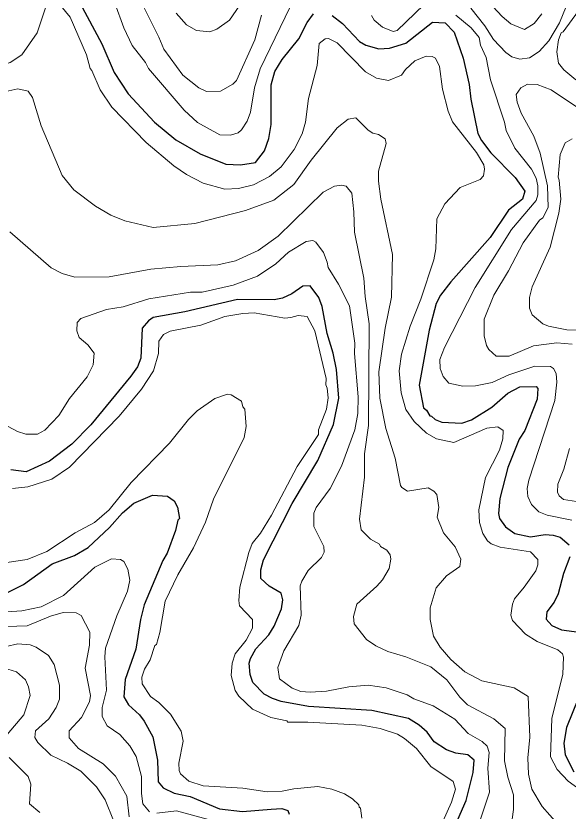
# Model space of a CAD drawing. Extents: x 673.3 to 698.5, y 6984.3 to 7012.3.
# Drawn here: x 692.801 to 693.933, y 6990.693 to 6992.322 of the extents above; entities that cross this region are included whole.
import ezdxf

# ---------------------------------------------------------------- set-up
doc = ezdxf.new("R2010")
doc.units = 0
doc.header["$LTSCALE"] = 0.032
doc.layers.add('1', color=7, linetype='Continuous', lineweight=25)
doc.layers.add('2', color=7, linetype='Continuous', lineweight=13)

msp = doc.modelspace()

# ---------------------------------------------------------------- linework, layer by layer
at = {"layer": '1'}
for points in [[(692.932, 6992.3488), (692.9774, 6992.2646), (693.0027, 6992.2058), (693.031, 6992.1625), (693.0852, 6992.1043), (693.1286, 6992.0682), (693.1789, 6992.0392), (693.2312, 6992.0181), (693.2611, 6992.0167), (693.2924, 6992.0214), (693.3108, 6992.0454), (693.3197, 6992.0706), (693.3245, 6992.0993), (693.3245, 6992.1807), (693.3316, 6992.2081), (693.3469, 6992.2326), (693.3809, 6992.2749), (693.3978, 6992.3081), (693.4109, 6992.3259)], [(693.4493, 6992.3226), (693.4706, 6992.3061), (693.5055, 6992.2694), (693.5185, 6992.262), (693.545, 6992.2544), (693.5671, 6992.2557), (693.6003, 6992.266), (693.6552, 6992.3089), (693.6812, 6992.308)], [(693.6812, 6992.308), (693.6997, 6992.2888), (693.7177, 6992.2355), (693.7301, 6992.1813), (693.7334, 6992.1514), (693.7482, 6992.0814), (693.7555, 6992.0668), (693.7743, 6992.0416), (693.8241, 6991.9909), (693.844, 6991.963), (693.8392, 6991.9465), (693.8106, 6991.9243), (693.7732, 6991.8683), (693.6928, 6991.7774), (693.6716, 6991.7497), (693.6624, 6991.7328), (693.648, 6991.6784), (693.6276, 6991.5657), (693.6364, 6991.5192), (693.6427, 6991.5142), (693.6495, 6991.5028), (693.6529, 6991.5024), (693.6601, 6991.4953), (693.6742, 6991.4896), (693.7149, 6991.4881), (693.7352, 6991.4943), (693.7764, 6991.5207), (693.8093, 6991.5493), (693.8343, 6991.5621), (693.8674, 6991.5629), (693.8708, 6991.5588), (693.8693, 6991.5369), (693.8441, 6991.4725), (693.8329, 6991.455), (693.8094, 6991.3967), (693.7931, 6991.3337), (693.7904, 6991.3025), (693.7922, 6991.2923), (693.8046, 6991.2752), (693.824, 6991.2619), (693.8556, 6991.2552), (693.8856, 6991.26), (693.9025, 6991.2585), (693.9166, 6991.2542), (693.9352, 6991.2387)], [(693.463, 6991.539), (693.4581, 6991.5976), (693.4513, 6991.6315), (693.4393, 6991.6712), (693.4287, 6991.7269), (693.4218, 6991.7452), (693.404, 6991.7689), (693.3889, 6991.7685), (693.3663, 6991.7528), (693.3474, 6991.7436), (693.3305, 6991.7405), (693.2553, 6991.7412), (693.1476, 6991.7155), (693.0824, 6991.7044), (693.0727, 6991.6971), (693.0601, 6991.6821), (693.0574, 6991.6208), (693.0501, 6991.6029), (693.0369, 6991.5838), (692.9546, 6991.4846), (692.9155, 6991.4446), (692.8696, 6991.41), (692.8223, 6991.3882), (692.7905, 6991.3924)], [(693.6757, 6990.6047), (693.7243, 6990.7149), (693.7382, 6990.7721), (693.7401, 6990.7973), (693.7276, 6990.8088), (693.7029, 6990.8122), (693.6835, 6990.8187), (693.6583, 6990.8351), (693.644, 6990.8549), (693.6274, 6990.8691), (693.6055, 6990.8829), (693.5303, 6990.8993), (693.4005, 6990.9073), (693.3446, 6990.918), (693.327, 6990.9237), (693.3096, 6990.9329), (693.2864, 6990.9568), (693.281, 6990.9732), (693.279, 6990.9961), (693.282, 6991.0061), (693.2931, 6991.0256), (693.3194, 6991.0545), (693.3304, 6991.0721), (693.3453, 6991.1079), (693.348, 6991.1259), (693.3445, 6991.1397), (693.3202, 6991.1543), (693.3029, 6991.1699), (693.3033, 6991.1872), (693.3085, 6991.2077), (693.3674, 6991.3234), (693.4202, 6991.4113), (693.4523, 6991.4852), (693.463, 6991.539)], [(692.7811, 6991.1394), (692.8166, 6991.1575), (692.8752, 6991.1994), (692.9211, 6991.2167), (692.9489, 6991.233), (692.9928, 6991.2744), (693.0192, 6991.3041), (693.0425, 6991.3239), (693.081, 6991.3406), (693.1117, 6991.3381), (693.1252, 6991.3289), (693.1325, 6991.3157), (693.1364, 6991.2928), (693.1332, 6991.2892), (693.1281, 6991.2678), (693.1111, 6991.2217), (693.1021, 6991.2067), (693.0638, 6991.1155), (693.0562, 6991.0854), (693.0469, 6991.0249), (693.0249, 6990.963), (693.0224, 6990.9271), (693.0316, 6990.9112), (693.0543, 6990.8908), (693.0641, 6990.8778), (693.0817, 6990.8457), (693.0909, 6990.7979), (693.0925, 6990.753), (693.1028, 6990.7407), (693.1254, 6990.7302), (693.1579, 6990.7232), (693.2181, 6990.698), (693.2658, 6990.6924), (693.3242, 6990.6976), (693.3464, 6990.6989), (693.3581, 6990.6944), (693.3613, 6990.6869)], [(693.9362, 6991.2138), (693.9235, 6991.1797), (693.9128, 6991.1385), (693.9046, 6991.121), (693.8892, 6991.1013), (693.8882, 6991.0861), (693.8999, 6991.0732), (693.9192, 6991.0648), (693.9714, 6991.0574)], [(693.9541, 6990.9256), (693.9299, 6990.8646), (693.924, 6990.8327), (693.9266, 6990.8083), (693.9447, 6990.7735)]]:
    msp.add_lwpolyline(points, dxfattribs=at)
at = {"layer": '2'}
for points in [[(693.1292, 6992.3274), (693.151, 6992.3033), (693.1709, 6992.2917), (693.1988, 6992.2894), (693.2126, 6992.2949), (693.2387, 6992.3134), (693.334, 6992.4516)], [(692.862, 6992.3405), (692.8449, 6992.2872), (692.8128, 6992.2419), (692.7892, 6992.2265), (692.7665, 6992.2193), (692.7103, 6992.212), (692.6925, 6992.212), (692.6529, 6992.2249), (692.6163, 6992.2515), (692.5702, 6992.2961), (692.5254, 6992.3467)], [(693.0039, 6992.3483), (693.0221, 6992.2973), (693.0392, 6992.2614), (693.0664, 6992.2265), (693.0729, 6992.2145), (693.1457, 6992.1287), (693.1732, 6992.1038), (693.2189, 6992.0785), (693.2406, 6992.0776), (693.2567, 6992.0824), (693.2636, 6992.0884), (693.275, 6992.1064), (693.282, 6992.125), (693.2904, 6992.1748), (693.3014, 6992.2134), (693.3635, 6992.3404)], [(693.3045, 6992.3236), (693.2907, 6992.2732), (693.253, 6992.1895), (693.2455, 6992.1819), (693.2205, 6992.1675), (693.1916, 6992.1672), (693.1761, 6992.1747), (693.1435, 6992.2007), (693.104, 6992.2541), (693.0943, 6992.2783), (693.0551, 6992.3567)], [(693.7598, 6992.3623), (693.7979, 6992.3209), (693.8158, 6992.3058), (693.8438, 6992.2942), (693.8637, 6992.3066), (693.8791, 6992.326)], [(693.6957, 6992.1048), (693.6871, 6992.1267), (693.6758, 6992.1718), (693.669, 6992.2182), (693.6609, 6992.2353), (693.6543, 6992.2388), (693.6417, 6992.2396), (693.6185, 6992.2298), (693.5994, 6992.2124), (693.5913, 6992.2006), (693.5651, 6992.1893), (693.5404, 6992.1947), (693.5174, 6992.2072), (693.4592, 6992.267), (693.4418, 6992.2755), (693.4346, 6992.2751), (693.4229, 6992.2651), (693.4182, 6992.2204), (693.4007, 6992.1527), (693.3945, 6992.1043), (693.3876, 6992.0806), (693.3713, 6992.0481), (693.3446, 6992.0131), (693.3207, 6991.9931), (693.2877, 6991.9758), (693.2574, 6991.9684), (693.2292, 6991.967), (693.1847, 6991.9793), (693.1505, 6991.9972), (693.1248, 6992.015), (693.0678, 6992.0624), (692.9976, 6992.1349), (692.9739, 6992.1707), (692.9569, 6992.21), (692.9531, 6992.2141), (692.9456, 6992.2419), (692.9125, 6992.3195), (692.8934, 6992.3426)], [(693.5301, 6992.3224), (693.5353, 6992.3131), (693.5525, 6992.2989), (693.5743, 6992.2902), (693.5827, 6992.2918), (693.6372, 6992.3447)], [(693.9289, 6992.3409), (693.9156, 6992.3079), (693.8933, 6992.2707), (693.8736, 6992.2488), (693.8536, 6992.2358), (693.8337, 6992.2335), (693.8173, 6992.2379), (693.8053, 6992.2467), (693.7799, 6992.2736), (693.762, 6992.3014), (693.7332, 6992.3376)], [(693.9489, 6992.191), (693.9244, 6992.2115), (693.9132, 6992.2251), (693.9101, 6992.2485), (693.9131, 6992.273), (693.9185, 6992.2872), (693.9225, 6992.289), (693.954, 6992.3326)], [(693.7027, 6992.3233), (693.7339, 6992.2977), (693.7504, 6992.2776), (693.7534, 6992.2622), (693.765, 6992.2364), (693.774, 6992.1908), (693.8026, 6992.1042), (693.8058, 6992.0869), (693.8237, 6992.0512), (693.8579, 6992.0083), (693.8677, 6991.9893), (693.8709, 6991.9739), (693.871, 6991.9554), (693.8676, 6991.9439), (693.8166, 6991.8845), (693.7424, 6991.766), (693.6794, 6991.643), (693.67, 6991.6181), (693.6709, 6991.6), (693.6771, 6991.5834), (693.6884, 6991.5696), (693.7169, 6991.5638), (693.7429, 6991.5644), (693.7772, 6991.5708), (693.8115, 6991.5865), (693.8645, 6991.6044), (693.8967, 6991.6036), (693.9029, 6991.6), (693.9084, 6991.5897)], [(692.7551, 6992.1615), (692.8052, 6992.1728), (692.8262, 6992.168), (692.835, 6992.1546), (692.8527, 6992.0969), (692.8959, 6991.9951), (692.9197, 6991.966), (692.9639, 6991.932), (692.9956, 6991.9135), (693.0245, 6991.9024), (693.0823, 6991.8887), (693.1676, 6991.8969), (693.2717, 6991.9234), (693.3295, 6991.9446), (693.3707, 6991.9764), (693.4061, 6992.0265), (693.4595, 6992.0929), (693.4821, 6992.1104), (693.4976, 6992.1134), (693.5233, 6992.0876), (693.5324, 6992.0817), (693.5442, 6992.0789), (693.5576, 6992.0699), (693.5598, 6992.0605), (693.5445, 6992.0038), (693.5445, 6991.9832), (693.5493, 6991.9463), (693.573, 6991.8331), (693.5712, 6991.7459), (693.5576, 6991.6821), (693.5452, 6991.593), (693.5469, 6991.5391), (693.5595, 6991.4768), (693.5785, 6991.4161), (693.5893, 6991.3601), (693.5919, 6991.3559), (693.6034, 6991.3488), (693.6464, 6991.3551), (693.6576, 6991.3487), (693.664, 6991.3414), (693.6681, 6991.3148), (693.6642, 6991.2954), (693.6772, 6991.2632), (693.7015, 6991.2347), (693.7128, 6991.209), (693.7109, 6991.1945), (693.6835, 6991.175), (693.6624, 6991.1506), (693.6503, 6991.1096), (693.6503, 6991.0859), (693.6571, 6991.0517), (693.6708, 6991.0293), (693.6928, 6991.004), (693.7209, 6990.9783), (693.7563, 6990.9604), (693.8224, 6990.9455), (693.8512, 6990.9279), (693.8546, 6990.8444), (693.8507, 6990.8021), (693.8516, 6990.7688), (693.8585, 6990.7385), (693.8798, 6990.7027), (693.9111, 6990.667)], [(694.0163, 6992.0913), (693.898, 6992.1707), (693.8695, 6992.1815), (693.8495, 6992.1819), (693.8363, 6992.1749), (693.8263, 6992.161), (693.8283, 6992.145), (693.8367, 6992.1224), (693.8627, 6992.0755), (693.8759, 6992.0408), (693.8906, 6991.9736), (693.8922, 6991.9292), (693.8814, 6991.9082), (693.874, 6991.9038), (693.8405, 6991.8569), (693.8106, 6991.7997), (693.7808, 6991.7501), (693.7611, 6991.7008), (693.761, 6991.6666), (693.7659, 6991.6471), (693.7704, 6991.639), (693.7857, 6991.6247), (693.812, 6991.6248), (693.8618, 6991.6461), (693.9096, 6991.6526), (693.9413, 6991.6499)], [(693.9917, 6990.7122), (693.9329, 6990.7544), (693.9102, 6990.7784), (693.897, 6990.8047), (693.8995, 6990.8829), (693.9222, 6990.9739), (693.9238, 6991.0087), (693.9213, 6991.0156), (693.9116, 6991.0238), (693.8696, 6991.0407), (693.8455, 6991.0557), (693.8192, 6991.0836), (693.8157, 6991.0947), (693.8187, 6991.1168), (693.8232, 6991.1279), (693.8432, 6991.1516), (693.8666, 6991.1853), (693.8709, 6991.1974), (693.8709, 6991.2084), (693.856, 6991.2242), (693.794, 6991.2338), (693.7755, 6991.2409), (693.7676, 6991.2471), (693.7581, 6991.2618), (693.7514, 6991.2841), (693.7499, 6991.3106), (693.7634, 6991.3762), (693.7925, 6991.4328), (693.7992, 6991.4556), (693.8001, 6991.473), (693.7892, 6991.4806), (693.7665, 6991.4774), (693.6986, 6991.4481), (693.6635, 6991.4557), (693.6427, 6991.467), (693.6171, 6991.4914), (693.6003, 6991.5155), (693.5906, 6991.5502), (693.5868, 6991.5953), (693.5917, 6991.6292), (693.6089, 6991.6865), (693.6312, 6991.7418), (693.6575, 6991.8221), (693.6616, 6991.8449), (693.664, 6991.9061), (693.6804, 6991.9367), (693.7119, 6991.9707), (693.7529, 6991.9866), (693.7593, 6991.9944), (693.7617, 6992.0077), (693.7602, 6992.017), (693.7449, 6992.0424), (693.6957, 6992.1048)], [(693.9413, 6992.0703), (693.9269, 6992.0618), (693.9166, 6992.038), (693.9125, 6991.9913), (693.9149, 6991.9853), (693.9183, 6991.9469), (693.9142, 6991.9178), (693.8961, 6991.8486), (693.8592, 6991.767), (693.8537, 6991.7451), (693.8539, 6991.723), (693.8596, 6991.7097), (693.8812, 6991.6915), (693.8927, 6991.6866), (693.93, 6991.6789), (694.027, 6991.6753)], [(693.8152, 6990.6571), (693.8213, 6990.6968), (693.8212, 6990.7268), (693.8092, 6990.763), (693.8026, 6990.796), (693.8039, 6990.8626), (693.7809, 6990.8824), (693.7266, 6990.9107), (693.7109, 6990.9265), (693.6844, 6990.962), (693.6518, 6990.9887), (693.6004, 6991.0092), (693.5637, 6991.0203), (693.539, 6991.0318), (693.5194, 6991.0449), (693.4946, 6991.0769), (693.4931, 6991.0917), (693.4997, 6991.1174), (693.5409, 6991.1539), (693.5524, 6991.1672), (693.5659, 6991.1901), (693.5696, 6991.2092), (693.568, 6991.2184), (693.5613, 6991.2276), (693.5487, 6991.2355), (693.546, 6991.2402), (693.5276, 6991.2505), (693.5089, 6991.2694), (693.5054, 6991.2911), (693.5158, 6991.3774), (693.5159, 6991.4247), (693.524, 6991.4833), (693.5248, 6991.6914), (693.5168, 6991.7472), (693.5143, 6991.785), (693.4948, 6991.8791), (693.4939, 6991.9207), (693.4896, 6991.959), (693.4783, 6991.9733), (693.4687, 6991.975), (693.4541, 6991.9733), (693.431, 6991.9609), (693.3388, 6991.8711), (693.2974, 6991.8413), (693.2513, 6991.8206), (693.2152, 6991.8122), (693.1394, 6991.8088), (693.0776, 6991.8031), (692.9924, 6991.7877), (692.9217, 6991.7869), (692.8961, 6991.7946), (692.8731, 6991.8061), (692.7886, 6991.8797)], [(692.7539, 6991.4973), (692.8044, 6991.4707), (692.8214, 6991.4652), (692.8455, 6991.4652), (692.8605, 6991.4735), (692.8887, 6991.5032), (692.9107, 6991.5383), (692.9473, 6991.5826), (692.9597, 6991.6073), (692.9613, 6991.631), (692.9486, 6991.648), (692.9305, 6991.6633), (692.9257, 6991.6768), (692.9265, 6991.6939), (692.9344, 6991.7023), (692.9865, 6991.7209), (693.021, 6991.7258), (693.0735, 6991.7422), (693.159, 6991.7559), (693.1831, 6991.7561), (693.2465, 6991.7701), (693.2963, 6991.789), (693.3335, 6991.8138), (693.3598, 6991.8377), (693.3962, 6991.8601), (693.4097, 6991.8617), (693.4159, 6991.8582), (693.4312, 6991.8375), (693.4393, 6991.8178), (693.441, 6991.8064), (693.4623, 6991.7728), (693.485, 6991.728), (693.4955, 6991.6517), (693.4948, 6991.6303), (693.5028, 6991.5415), (693.5021, 6991.5078), (693.4956, 6991.4744), (693.4681, 6991.3998), (693.4452, 6991.3539), (693.4167, 6991.3148), (693.4117, 6991.3032), (693.4117, 6991.2765), (693.4325, 6991.2353), (693.4328, 6991.2237), (693.4277, 6991.2125), (693.4004, 6991.186), (693.387, 6991.1641), (693.384, 6991.1549), (693.3855, 6991.0947), (693.3807, 6991.0735), (693.3499, 6991.0216), (693.3376, 6990.9874), (693.3413, 6990.9642), (693.367, 6990.9452), (693.3851, 6990.9383), (693.4041, 6990.9367), (693.4374, 6990.9391), (693.4833, 6990.948), (693.5231, 6990.9514), (693.5597, 6990.9457), (693.6028, 6990.9313), (693.6168, 6990.923), (693.6563, 6990.9088), (693.7008, 6990.8813), (693.7284, 6990.852), (693.7567, 6990.8358), (693.7673, 6990.8261), (693.7708, 6990.8135), (693.7684, 6990.7809), (693.7717, 6990.732), (693.7478, 6990.6607)], [(693.6676, 6990.6522), (693.694, 6990.7113), (693.7022, 6990.7385), (693.6975, 6990.7542), (693.6517, 6990.7848), (693.622, 6990.8215), (693.5979, 6990.8423), (693.583, 6990.851), (693.5474, 6990.8624), (693.5101, 6990.869), (693.3993, 6990.8755), (693.3583, 6990.8756), (693.3566, 6990.8781), (693.3235, 6990.8852), (693.2858, 6990.9021), (693.2582, 6990.9284), (693.2505, 6990.9405), (693.2424, 6990.9713), (693.244, 6990.996), (693.2505, 6991.0156), (693.2731, 6991.0435), (693.2863, 6991.0682), (693.2859, 6991.086), (693.2594, 6991.1137), (693.2578, 6991.1246), (693.2602, 6991.1516), (693.2784, 6991.2232), (693.2855, 6991.2412), (693.3027, 6991.2627), (693.325, 6991.2993), (693.3773, 6991.399), (693.421, 6991.4645), (693.4216, 6991.4743), (693.4378, 6991.5168), (693.4408, 6991.5395), (693.4393, 6991.5596), (693.436, 6991.5663), (693.4367, 6991.5795), (693.4139, 6991.6768), (693.3983, 6991.7066), (693.3799, 6991.7086), (693.3647, 6991.7039), (693.3522, 6991.7031), (693.2895, 6991.7136), (693.2661, 6991.7127), (693.2295, 6991.7063), (693.1798, 6991.6882), (693.1169, 6991.6761), (693.1032, 6991.6696), (693.0941, 6991.6556), (693.0932, 6991.6302), (693.0829, 6991.5953), (693.0584, 6991.5575), (693.013, 6991.5021), (692.9111, 6991.398), (692.8745, 6991.3733), (692.8251, 6991.3576), (692.7937, 6991.3538)], [(693.9084, 6991.5897), (693.91, 6991.5719), (693.9058, 6991.5339), (693.8524, 6991.3709), (693.849, 6991.3539), (693.8507, 6991.3374), (693.8578, 6991.3212), (693.8732, 6991.3059), (693.8903, 6991.2991), (693.9408, 6991.2893)], [(692.7823, 6991.2022), (692.8244, 6991.2084), (692.8647, 6991.2251), (692.9228, 6991.2631), (692.9623, 6991.2845), (692.9925, 6991.31), (693.037, 6991.3661), (693.1158, 6991.447), (693.1551, 6991.4953), (693.1728, 6991.513), (693.2089, 6991.5384), (693.2347, 6991.5472), (693.242, 6991.5458), (693.2633, 6991.5327), (693.2659, 6991.5216), (693.27, 6991.5162), (693.2733, 6991.4813), (693.2688, 6991.4585), (693.2063, 6991.3322), (693.1895, 6991.2853), (693.1653, 6991.2322), (693.133, 6991.1775), (693.1068, 6991.1234), (693.0957, 6991.0594), (693.0891, 6991.0347), (693.0859, 6991.0324), (693.076, 6991.0032), (693.0649, 6990.9842), (693.0591, 6990.9673), (693.0599, 6990.9538), (693.077, 6990.9278), (693.0938, 6990.9156), (693.1177, 6990.8919), (693.1395, 6990.8571), (693.1437, 6990.8367), (693.1348, 6990.7917), (693.1354, 6990.7764), (693.1386, 6990.7698), (693.1555, 6990.7545), (693.1847, 6990.7453), (693.2665, 6990.7404), (693.3163, 6990.7331), (693.3471, 6990.7339), (693.3707, 6990.7387), (693.4201, 6990.7436), (693.4485, 6990.7381), (693.4747, 6990.7284), (693.4913, 6990.7186), (693.5042, 6990.7063), (693.5045, 6990.7015), (693.5077, 6990.6994), (693.5101, 6990.6788)], [(693.936, 6991.4362), (693.9243, 6991.3937), (693.9116, 6991.3631), (693.9115, 6991.3465), (693.9147, 6991.3391), (693.9234, 6991.3316), (693.9681, 6991.3248)], [(693.0749, 6990.692), (693.0613, 6990.7085), (693.0584, 6990.7294), (693.0582, 6990.764), (693.0473, 6990.8053), (693.0348, 6990.8273), (693.014, 6990.8505), (692.9883, 6990.8681), (692.9779, 6990.8872), (692.9775, 6990.9056), (692.9865, 6990.9413), (692.9832, 6991.0093), (692.9847, 6991.0269), (693.0079, 6991.0933), (693.0298, 6991.1438), (693.0345, 6991.1661), (693.0306, 6991.189), (693.0224, 6991.2044), (693.0156, 6991.2084), (692.9972, 6991.2102), (692.9627, 6991.1926), (692.8984, 6991.1352), (692.8527, 6991.1117), (692.8129, 6991.1037), (692.7815, 6991.1012)], [(692.7595, 6991.071), (692.824, 6991.0727), (692.872, 6991.0923), (692.8977, 6991.1001), (692.9245, 6991.0996), (692.9351, 6991.0937), (692.9523, 6991.0601), (692.9516, 6991.0333), (692.9433, 6990.9862), (692.9539, 6990.9299), (692.9519, 6990.9172), (692.9356, 6990.885), (692.9103, 6990.8577), (692.9102, 6990.8431), (692.929, 6990.8215), (692.9798, 6990.7902), (693.0054, 6990.7646), (693.0287, 6990.7236), (693.033, 6990.6819)], [(692.7813, 6991.0303), (692.8052, 6991.036), (692.83, 6991.0336), (692.8427, 6991.0293), (692.8677, 6991.0122), (692.8791, 6990.9935), (692.8904, 6990.9513), (692.8904, 6990.9223), (692.8836, 6990.9052), (692.8683, 6990.882), (692.8413, 6990.8577), (692.84, 6990.8441), (692.8458, 6990.8338), (692.8723, 6990.8081), (692.907, 6990.7915), (692.9339, 6990.7753), (692.9659, 6990.7433), (692.9842, 6990.7166), (693.0013, 6990.6738)], [(692.7754, 6990.987), (692.802, 6990.9784), (692.8208, 6990.9624), (692.8271, 6990.9475), (692.83, 6990.9301), (692.8173, 6990.8902), (692.783, 6990.8499)], [(692.7874, 6990.803), (692.8261, 6990.7645), (692.8317, 6990.7488), (692.829, 6990.708), (692.8499, 6990.6906)], [(693.2035, 6990.6744), (693.1302, 6990.6939), (693.0902, 6990.6892)]]:
    msp.add_lwpolyline(points, dxfattribs=at)

doc.saveas('drawing.dxf')
